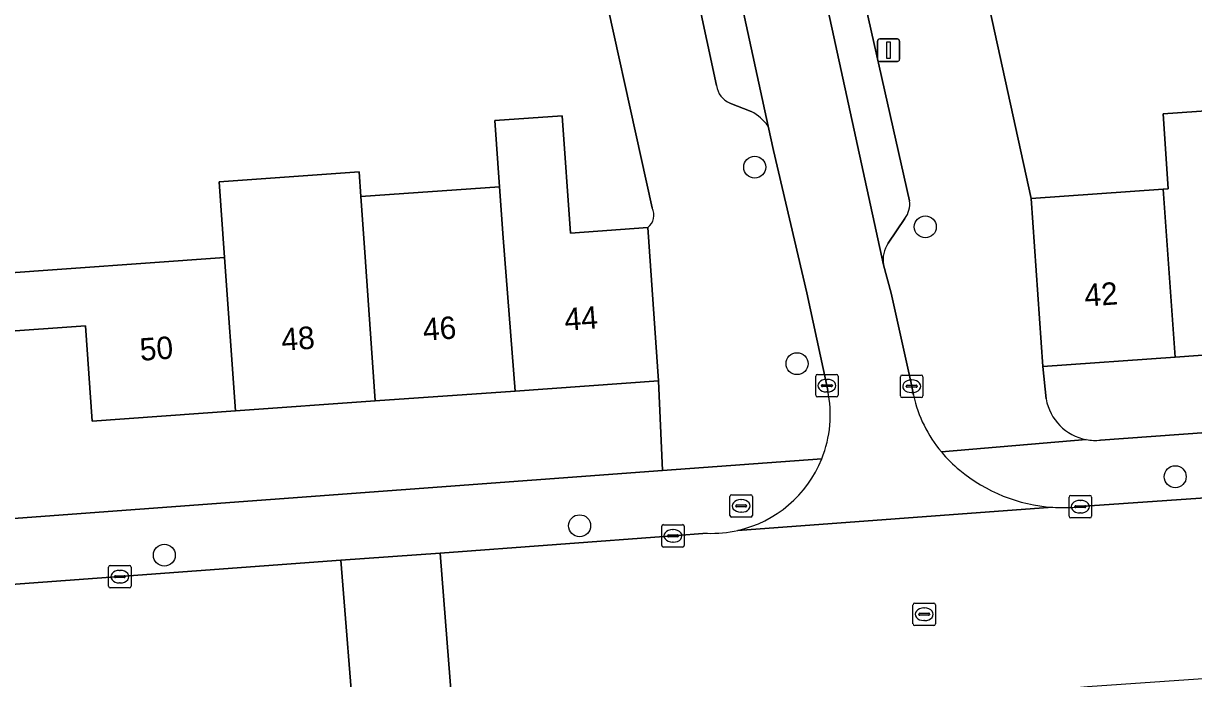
# Model space of a CAD drawing. Extents: x 159053 to 160042, y 380449 to 381423.
# Drawn here: x 159742.8 to 159794.9, y 380865.8 to 380895 of the extents above; entities that cross this region are included whole.
import ezdxf

# ---------------------------------------------------------------- set-up
doc = ezdxf.new("R2010")
doc.units = 0
for name, color, linetype in [('IMGEO_Boom', 7, 'Continuous'), ('IMGEO_Brandkraan', 7, 'Continuous'), ('IMGEO_Erf', 7, 'Continuous'), ('IMGEO_Kolk', 7, 'Continuous'), ('IMGEO_Lichtmast', 7, 'Continuous'), ('IMGEO_Muur', 7, 'Continuous'), ('IMGEO_Pand', 7, 'Continuous'), ('IMGEO_Pand_nummerreeks', 7, 'Continuous'), ('IMGEO_Parkeervlak_open', 7, 'Continuous'), ('IMGEO_Rijbaan_lokaal_open', 7, 'Continuous'), ('IMGEO_Rioolput', 7, 'Continuous'), ('IMGEO_Voetpad_open', 7, 'Continuous')]:
    doc.layers.add(name, color=color, linetype=linetype)

msp = doc.modelspace()

# ---------------------------------------------------------------- linework, layer by layer
at = {"layer": 'IMGEO_Boom'}
for centre in [(159775.397, 380888.611), (159782.994, 380885.952), (159777.282, 380879.861), (159794.127, 380874.826), (159767.595, 380872.644), (159749.099, 380871.334)]:
    msp.add_circle(centre, 0.489, dxfattribs=at)
at = {"layer": 'IMGEO_Brandkraan'}
for p, q in [((159774.292, 380873.102), (159774.292, 380873.954)), ((159774.367, 380874.028), (159775.219, 380874.028)), ((159774.78, 380873.808), (159774.805, 380873.808)), ((159775.293, 380873.954), (159775.293, 380873.102)), ((159774.551, 380873.522), (159774.551, 380873.534)), ((159774.989, 380873.485), (159774.591, 380873.485)), ((159774.594, 380873.571), (159774.992, 380873.571)), ((159774.803, 380873.248), (159774.778, 380873.248)), ((159775.035, 380873.534), (159775.035, 380873.522)), ((159775.219, 380873.028), (159774.367, 380873.028))]:
    msp.add_line(p, q, dxfattribs=at)
for points in [[(159774.292, 380873.102), (159774.292, 380873.954)], [(159774.367, 380874.028), (159775.219, 380874.028)], [(159775.293, 380873.954), (159775.293, 380873.102)], [(159775.219, 380873.028), (159774.367, 380873.028)]]:
    msp.add_lwpolyline(points, dxfattribs=at)
for centre, radius, start, end in [((159774.369, 380873.952), 0.0765, 91.552, 178.448), ((159774.369, 380873.952), 0.0765, 91.552, 178.448), ((159775.217, 380873.952), 0.0765, 1.552, 88.448), ((159775.217, 380873.952), 0.0765, 1.552, 88.448), ((159774.591, 380873.531), 0.0403, 85.8775, 175.7526), ((159774.588, 380873.521), 0.0366, 178.938, 274.7102), ((159774.992, 380873.528), 0.043, 264.8664, 352.4533), ((159774.996, 380873.533), 0.0386, 1.7309, 96.639), ((159774.369, 380873.104), 0.0765, 181.552, 268.448), ((159774.369, 380873.104), 0.0765, 181.552, 268.448), ((159775.217, 380873.104), 0.0765, 271.552, 358.448), ((159775.217, 380873.104), 0.0765, 271.552, 358.448)]:
    msp.add_arc(centre, radius, start, end, dxfattribs=at)
for centre, major_axis, ratio, start_param, end_param in [((159774.779, 380873.528), (-0.387, 0.002), 0.722429, 4.712389, 7.853982), ((159774.804, 380873.528), (-0.39, 0.002), 0.717154, 1.570796, 4.712389)]:
    msp.add_ellipse(centre, major_axis=major_axis, ratio=ratio, start_param=start_param, end_param=end_param, dxfattribs=at)
at = {"layer": 'IMGEO_Erf'}
for points in [[(159796.392, 380901.084), (159792.298, 380901.102), (159792.292, 380903.847), (159790.76, 380903.845), (159788.261, 380903.121), (159788.896, 380900.198), (159785.045, 380899.362), (159787.704, 380887.216), (159793.594, 380887.633), (159793.819, 380887.649), (159793.583, 380890.982), (159795.918, 380891.147)], [(159770.822, 380886.802), (159768.142, 380898.988), (159764.389, 380898.173), (159763.847, 380900.669), (159760.729, 380899.878), (159761.257, 380897.367), (159757.212, 380896.515), (159757.201, 380896.513), (159753.358, 380895.704), (159752.83, 380898.215), (159748.226, 380897.246), (159744.669, 380896.497), (159744.232, 380898.472), (159741.426, 380897.851)], [(159741.417, 380883.853), (159751.782, 380884.587), (159751.544, 380887.962), (159757.778, 380888.401), (159757.855, 380887.301), (159764.024, 380887.734), (159763.815, 380890.683), (159766.817, 380890.895), (159767.187, 380885.678), (159770.628, 380885.922)], [(159834.408, 380882.182), (159834.429, 380883.013), (159828.543, 380882.596), (159822.807, 380882.19), (159817.07, 380881.783), (159811.334, 380881.377), (159805.597, 380880.97), (159799.86, 380880.564), (159794.124, 380880.157), (159788.234, 380879.74), (159788.378, 380878.291)], [(159790.8, 380876.455), (159832.488, 380879.466), (159834.591, 380879.618), (159834.408, 380882.182)]]:
    msp.add_lwpolyline(points, dxfattribs=at)
msp.add_lwpolyline([(159771.111, 380879.095), (159764.727, 380878.643), (159758.495, 380878.201), (159752.263, 380877.759), (159745.882, 380877.307), (159745.581, 380881.547), (159741.601, 380881.265), (159742.194, 380872.96), (159771.29, 380875.112)], close=True, dxfattribs=at)
for centre, radius, start, end in [((159770.237, 380886.47), 0.673, 305.5573, 29.5782), ((159790.581, 380878.682), 2.238, 190.0607, 259.302), ((159790.579, 380878.642), 2.198, 259.1718, 275.7707)]:
    msp.add_arc(centre, radius, start, end, dxfattribs=at)
at = {"layer": 'IMGEO_Kolk'}
for p, q in [((159778.111, 380878.456), (159778.111, 380879.308)), ((159778.186, 380879.382), (159779.038, 380879.382)), ((159778.413, 380878.925), (159778.811, 380878.925)), ((159778.599, 380879.162), (159778.624, 380879.162)), ((159779.112, 380879.308), (159779.112, 380878.456)), ((159781.888, 380878.429), (159781.888, 380879.281)), ((159781.963, 380879.355), (159782.815, 380879.355)), ((159782.19, 380878.898), (159782.588, 380878.898)), ((159782.376, 380879.135), (159782.401, 380879.135)), ((159782.889, 380879.281), (159782.889, 380878.429)), ((159779.038, 380878.382), (159778.186, 380878.382)), ((159778.37, 380878.876), (159778.37, 380878.888)), ((159778.808, 380878.839), (159778.41, 380878.839)), ((159778.622, 380878.602), (159778.597, 380878.602)), ((159778.854, 380878.888), (159778.854, 380878.876)), ((159782.147, 380878.849), (159782.147, 380878.861)), ((159782.585, 380878.812), (159782.187, 380878.812)), ((159782.399, 380878.575), (159782.374, 380878.575)), ((159782.631, 380878.861), (159782.631, 380878.849)), ((159782.815, 380878.355), (159781.963, 380878.355)), ((159789.399, 380873.069), (159789.399, 380873.921)), ((159789.474, 380873.995), (159790.326, 380873.995)), ((159789.887, 380873.775), (159789.912, 380873.775)), ((159790.4, 380873.921), (159790.4, 380873.069)), ((159789.658, 380873.489), (159789.658, 380873.501)), ((159790.096, 380873.452), (159789.698, 380873.452)), ((159789.701, 380873.538), (159790.099, 380873.538)), ((159789.91, 380873.215), (159789.885, 380873.215)), ((159790.142, 380873.501), (159790.142, 380873.489)), ((159771.328, 380872.693), (159772.18, 380872.693)), ((159790.326, 380872.995), (159789.474, 380872.995)), ((159771.253, 380871.767), (159771.253, 380872.619)), ((159771.512, 380872.187), (159771.512, 380872.199)), ((159771.95, 380872.15), (159771.552, 380872.15)), ((159771.555, 380872.236), (159771.953, 380872.236)), ((159771.741, 380872.473), (159771.766, 380872.473)), ((159771.996, 380872.199), (159771.996, 380872.187)), ((159772.254, 380872.619), (159772.254, 380871.767)), ((159772.18, 380871.693), (159771.328, 380871.693)), ((159771.764, 380871.913), (159771.739, 380871.913)), ((159746.617, 380869.952), (159746.617, 380870.804)), ((159746.692, 380870.878), (159747.544, 380870.878)), ((159747.105, 380870.658), (159747.13, 380870.658)), ((159747.618, 380870.804), (159747.618, 380869.952)), ((159746.876, 380870.372), (159746.876, 380870.384)), ((159747.314, 380870.335), (159746.916, 380870.335)), ((159746.919, 380870.421), (159747.317, 380870.421)), ((159747.128, 380870.098), (159747.103, 380870.098)), ((159747.36, 380870.384), (159747.36, 380870.372)), ((159747.544, 380869.878), (159746.692, 380869.878))]:
    msp.add_line(p, q, dxfattribs=at)
for points in [[(159778.111, 380878.456), (159778.111, 380879.308)], [(159778.186, 380879.382), (159779.038, 380879.382)], [(159779.112, 380879.308), (159779.112, 380878.456)], [(159781.888, 380878.429), (159781.888, 380879.281)], [(159781.963, 380879.355), (159782.815, 380879.355)], [(159782.889, 380879.281), (159782.889, 380878.429)], [(159779.038, 380878.382), (159778.186, 380878.382)], [(159782.815, 380878.355), (159781.963, 380878.355)], [(159789.399, 380873.069), (159789.399, 380873.921)], [(159789.474, 380873.995), (159790.326, 380873.995)], [(159790.4, 380873.921), (159790.4, 380873.069)], [(159771.328, 380872.693), (159772.18, 380872.693)], [(159790.326, 380872.995), (159789.474, 380872.995)], [(159771.253, 380871.767), (159771.253, 380872.619)], [(159772.254, 380872.619), (159772.254, 380871.767)], [(159772.18, 380871.693), (159771.328, 380871.693)], [(159746.617, 380869.952), (159746.617, 380870.804)], [(159746.692, 380870.878), (159747.544, 380870.878)], [(159747.618, 380870.804), (159747.618, 380869.952)], [(159747.544, 380869.878), (159746.692, 380869.878)]]:
    msp.add_lwpolyline(points, dxfattribs=at)
for centre, radius, start, end in [((159778.188, 380879.306), 0.0765, 91.552, 178.448), ((159778.188, 380879.306), 0.0765, 91.552, 178.448), ((159778.41, 380878.885), 0.0403, 85.8775, 175.7526), ((159778.815, 380878.887), 0.0386, 1.7309, 96.639), ((159779.036, 380879.306), 0.0765, 1.552, 88.448), ((159779.036, 380879.306), 0.0765, 1.552, 88.448), ((159781.965, 380879.279), 0.0765, 91.552, 178.448), ((159781.965, 380879.279), 0.0765, 91.552, 178.448), ((159782.187, 380878.858), 0.0403, 85.8775, 175.7526), ((159782.592, 380878.86), 0.0386, 1.7309, 96.639), ((159782.813, 380879.279), 0.0765, 1.552, 88.448), ((159782.813, 380879.279), 0.0765, 1.552, 88.448), ((159778.188, 380878.458), 0.0765, 181.552, 268.448), ((159778.188, 380878.458), 0.0765, 181.552, 268.448), ((159778.407, 380878.875), 0.0366, 178.938, 274.7102), ((159778.811, 380878.882), 0.043, 264.8664, 352.4533), ((159779.036, 380878.458), 0.0765, 271.552, 358.448), ((159779.036, 380878.458), 0.0765, 271.552, 358.448), ((159781.965, 380878.431), 0.0765, 181.552, 268.448), ((159781.965, 380878.431), 0.0765, 181.552, 268.448), ((159782.184, 380878.848), 0.0366, 178.938, 274.7102), ((159782.588, 380878.855), 0.043, 264.8664, 352.4533), ((159782.813, 380878.431), 0.0765, 271.552, 358.448), ((159782.813, 380878.431), 0.0765, 271.552, 358.448), ((159789.476, 380873.919), 0.0765, 91.552, 178.448), ((159789.476, 380873.919), 0.0765, 91.552, 178.448), ((159790.324, 380873.919), 0.0765, 1.552, 88.448), ((159790.324, 380873.919), 0.0765, 1.552, 88.448), ((159789.698, 380873.498), 0.0403, 85.8775, 175.7526), ((159789.695, 380873.488), 0.0366, 178.938, 274.7102), ((159790.099, 380873.495), 0.043, 264.8664, 352.4533), ((159790.103, 380873.5), 0.0386, 1.7309, 96.639), ((159771.33, 380872.617), 0.0765, 91.552, 178.448), ((159771.33, 380872.617), 0.0765, 91.552, 178.448), ((159772.178, 380872.617), 0.0765, 1.552, 88.448), ((159772.178, 380872.617), 0.0765, 1.552, 88.448), ((159789.476, 380873.071), 0.0765, 181.552, 268.448), ((159789.476, 380873.071), 0.0765, 181.552, 268.448), ((159790.324, 380873.071), 0.0765, 271.552, 358.448), ((159790.324, 380873.071), 0.0765, 271.552, 358.448), ((159771.552, 380872.196), 0.0403, 85.8775, 175.7526), ((159771.549, 380872.186), 0.0366, 178.938, 274.7102), ((159771.953, 380872.193), 0.043, 264.8664, 352.4533), ((159771.957, 380872.198), 0.0386, 1.7309, 96.639), ((159771.33, 380871.769), 0.0765, 181.552, 268.448), ((159771.33, 380871.769), 0.0765, 181.552, 268.448), ((159772.178, 380871.769), 0.0765, 271.552, 358.448), ((159772.178, 380871.769), 0.0765, 271.552, 358.448), ((159746.694, 380870.802), 0.0765, 91.552, 178.448), ((159746.694, 380870.802), 0.0765, 91.552, 178.448), ((159747.542, 380870.802), 0.0765, 1.552, 88.448), ((159747.542, 380870.802), 0.0765, 1.552, 88.448), ((159746.916, 380870.381), 0.0403, 85.8775, 175.7526), ((159746.913, 380870.371), 0.0366, 178.938, 274.7102), ((159747.317, 380870.378), 0.043, 264.8664, 352.4533), ((159747.321, 380870.383), 0.0386, 1.7309, 96.639), ((159746.694, 380869.954), 0.0765, 181.552, 268.448), ((159746.694, 380869.954), 0.0765, 181.552, 268.448), ((159747.542, 380869.954), 0.0765, 271.552, 358.448), ((159747.542, 380869.954), 0.0765, 271.552, 358.448)]:
    msp.add_arc(centre, radius, start, end, dxfattribs=at)
for centre, major_axis, ratio, start_param, end_param in [((159778.598, 380878.882), (-0.387, 0.002), 0.722429, 4.712389, 7.853982), ((159778.623, 380878.882), (-0.39, 0.002), 0.717154, 1.570796, 4.712389), ((159782.375, 380878.855), (-0.387, 0.002), 0.722429, 4.712389, 7.853982), ((159782.4, 380878.855), (-0.39, 0.002), 0.717154, 1.570796, 4.712389), ((159789.886, 380873.495), (-0.387, 0.002), 0.722429, 4.712389, 7.853982), ((159789.911, 380873.495), (-0.39, 0.002), 0.717154, 1.570796, 4.712389), ((159771.74, 380872.193), (-0.387, 0.002), 0.722429, 4.712389, 7.853982), ((159771.765, 380872.193), (-0.39, 0.002), 0.717154, 1.570796, 4.712389), ((159747.104, 380870.378), (-0.387, 0.002), 0.722429, 4.712389, 7.853982), ((159747.129, 380870.378), (-0.39, 0.002), 0.717154, 1.570796, 4.712389)]:
    msp.add_ellipse(centre, major_axis=major_axis, ratio=ratio, start_param=start_param, end_param=end_param, dxfattribs=at)
at = {"layer": 'IMGEO_Lichtmast'}
for p, q in [((159780.862, 380893.417), (159780.862, 380894.217)), ((159780.862, 380894.217), (159780.862, 380893.417)), ((159780.962, 380894.317), (159781.752, 380894.317)), ((159781.752, 380894.317), (159780.962, 380894.317)), ((159781.852, 380894.217), (159781.852, 380893.417)), ((159781.852, 380893.417), (159781.852, 380894.217)), ((159781.752, 380893.317), (159780.962, 380893.317)), ((159780.962, 380893.317), (159781.752, 380893.317))]:
    msp.add_line(p, q, dxfattribs=at)
msp.add_lwpolyline([(159781.282, 380894.192), (159781.432, 380894.192), (159781.432, 380893.442), (159781.282, 380893.442), (159781.282, 380894.192)], dxfattribs=at)
for centre, start, end in [((159780.962, 380894.217), 90, 180), ((159780.962, 380894.217), 90, 180), ((159781.752, 380894.217), 0, 90), ((159781.752, 380894.217), 360, 90), ((159780.962, 380893.417), 180, 270), ((159780.962, 380893.417), 180, 270), ((159781.752, 380893.417), 270, 0), ((159781.752, 380893.417), 270, 0)]:
    msp.add_arc(centre, 0.1, start, end, dxfattribs=at)
at = {"layer": 'IMGEO_Muur'}
for points in [[(159787.704, 380887.216), (159785.045, 380899.362)], [(159770.822, 380886.802), (159768.142, 380898.988)]]:
    msp.add_lwpolyline(points, dxfattribs=at)
at = {"layer": 'IMGEO_Pand'}
for points in [[(159770.628, 380885.922), (159767.187, 380885.678), (159766.817, 380890.895), (159763.815, 380890.683), (159764.024, 380887.734), (159764.184, 380885.466), (159764.727, 380878.643), (159771.111, 380879.095)], [(159799.33, 380888.039), (159796.154, 380887.814), (159795.918, 380891.147), (159793.583, 380890.982), (159793.819, 380887.649), (159793.594, 380887.633), (159794.124, 380880.157), (159799.86, 380880.564)], [(159758.015, 380885.029), (159757.855, 380887.301), (159757.778, 380888.401), (159751.544, 380887.962), (159751.782, 380884.587), (159752.263, 380877.759), (159758.495, 380878.201)], [(159764.184, 380885.466), (159764.024, 380887.734), (159757.855, 380887.301), (159758.015, 380885.029), (159758.495, 380878.201), (159764.727, 380878.643)], [(159794.124, 380880.157), (159793.594, 380887.633), (159787.704, 380887.216), (159788.234, 380879.74)], [(159751.782, 380884.587), (159741.417, 380883.853), (159741.449, 380883.406), (159741.601, 380881.265), (159745.581, 380881.547), (159745.882, 380877.307), (159752.263, 380877.759)]]:
    msp.add_lwpolyline(points, close=True, dxfattribs=at)
at = {"layer": 'IMGEO_Parkeervlak_open'}
for points in [[(159758.133, 380990.369), (159766.534, 380951.359), (159767.118, 380948.672), (159775.62, 380909.586), (159776.205, 380906.899), (159781.128, 380884.266)], [(159775.998, 380890.436), (159772.592, 380906.114), (159772.009, 380908.801), (159765.113, 380940.546)], [(159764.005, 380937.382), (159773.696, 380892.245)], [(159782.294, 380887.117), (159780.329, 380895.812)], [(159774.295, 380891.463), (159775.24, 380891.088)], [(159781.347, 380885.223), (159782.086, 380886.326)]]:
    msp.add_lwpolyline(points, dxfattribs=at)
for centre, radius, start, end in [((159774.667, 380892.368), 0.978, 187.2267, 247.6765), ((159774.164, 380889.07), 2.287, 36.6708, 61.9278), ((159781.214, 380886.978), 1.089, 323.2156, 7.3187), ((159782.402, 380884.478), 1.292, 144.7732, 189.4475)]:
    msp.add_arc(centre, radius, start, end, dxfattribs=at)
at = {"layer": 'IMGEO_Rijbaan_lokaal_open'}
for points in [[(159782.465, 380878.452), (159782.389, 380878.855), (159781.48, 380883.006), (159781.128, 380884.266), (159776.205, 380906.899), (159772.592, 380906.114), (159775.998, 380890.436), (159776.234, 380889.35), (159777.717, 380883.019), (159778.612, 380878.882), (159778.653, 380878.67)], [(159773.274, 380872.311), (159771.754, 380872.193), (159761.386, 380871.43), (159761.698, 380867.429), (159762.009, 380863.451), (159772.719, 380864.21), (159788.948, 380865.369), (159790.225, 380865.491), (159808.442, 380866.749), (159835.02, 380868.611), (159840.308, 380868.954), (159851.567, 380869.572), (159853.852, 380869.682), (159860.577, 380869.987), (159860.164, 380877.998)], [(159834.259, 380876.603), (159833.053, 380876.527), (159813.487, 380875.135), (159789.9, 380873.495), (159789.679, 380873.473)], [(159774.644, 380872.438), (159788.662, 380873.469)], [(159788.662, 380873.469), (159774.644, 380872.438)], [(159732.345, 380861.268), (159732.746, 380861.304), (159733.743, 380861.411), (159734.871, 380861.491), (159740.742, 380861.906), (159747.082, 380862.395), (159757.598, 380863.127), (159756.953, 380871.106), (159747.118, 380870.378), (159729.551, 380869.091), (159727.342, 380868.899)]]:
    msp.add_lwpolyline(points, dxfattribs=at)
msp.add_lwpolyline([(159761.386, 380871.43), (159756.953, 380871.106), (159757.598, 380863.127), (159762.009, 380863.451), (159761.698, 380867.429)], close=True, dxfattribs=at)
for centre, radius, start, end in [((159773.477, 380877.597), 5.286, 338.0534, 11.7136), ((159788.305, 380879.765), 5.986, 192.6696, 219.8409), ((159788.33, 380879.789), 6.021, 219.8661, 230.8378), ((159773.474, 380877.595), 5.288, 282.7806, 338.0801), ((159789.139, 380880.661), 7.207, 230.2283, 266.2071), ((159789.142, 380880.644), 7.191, 266.1703, 274.2804), ((159773.472, 380877.626), 5.319, 267.8643, 282.7281)]:
    msp.add_arc(centre, radius, start, end, dxfattribs=at)
at = {"layer": 'IMGEO_Rioolput'}
for p, q in [((159782.446, 380868.278), (159782.446, 380869.13)), ((159782.521, 380869.204), (159783.373, 380869.204)), ((159783.447, 380869.13), (159783.447, 380868.278)), ((159782.705, 380868.698), (159782.705, 380868.71)), ((159783.143, 380868.661), (159782.745, 380868.661)), ((159782.748, 380868.747), (159783.146, 380868.747)), ((159782.934, 380868.984), (159782.959, 380868.984)), ((159783.189, 380868.71), (159783.189, 380868.698)), ((159783.373, 380868.204), (159782.521, 380868.204)), ((159782.957, 380868.424), (159782.932, 380868.424))]:
    msp.add_line(p, q, dxfattribs=at)
for points in [[(159782.446, 380868.278), (159782.446, 380869.13)], [(159782.521, 380869.204), (159783.373, 380869.204)], [(159783.447, 380869.13), (159783.447, 380868.278)], [(159783.373, 380868.204), (159782.521, 380868.204)]]:
    msp.add_lwpolyline(points, dxfattribs=at)
for centre, radius, start, end in [((159782.523, 380869.128), 0.0765, 91.552, 178.448), ((159782.523, 380869.128), 0.0765, 91.552, 178.448), ((159783.371, 380869.128), 0.0765, 1.552, 88.448), ((159783.371, 380869.128), 0.0765, 1.552, 88.448), ((159782.745, 380868.707), 0.0403, 85.8775, 175.7526), ((159782.742, 380868.697), 0.0366, 178.938, 274.7102), ((159783.146, 380868.704), 0.043, 264.8664, 352.4533), ((159783.15, 380868.709), 0.0386, 1.7309, 96.639), ((159782.523, 380868.28), 0.0765, 181.552, 268.448), ((159782.523, 380868.28), 0.0765, 181.552, 268.448), ((159783.371, 380868.28), 0.0765, 271.552, 358.448), ((159783.371, 380868.28), 0.0765, 271.552, 358.448)]:
    msp.add_arc(centre, radius, start, end, dxfattribs=at)
for centre, major_axis, ratio, start_param, end_param in [((159782.933, 380868.704), (-0.387, 0.002), 0.722429, 4.712389, 7.853982), ((159782.958, 380868.704), (-0.39, 0.002), 0.717154, 1.570796, 4.712389)]:
    msp.add_ellipse(centre, major_axis=major_axis, ratio=ratio, start_param=start_param, end_param=end_param, dxfattribs=at)
at = {"layer": 'IMGEO_Voetpad_open'}
for points in [[(159773.696, 380892.245), (159764.005, 380937.382)], [(159788.378, 380878.291), (159788.234, 380879.74), (159787.704, 380887.216), (159785.045, 380899.362), (159784.41, 380902.284), (159784.06, 380903.692), (159781.899, 380903.226)], [(159768.411, 380903.116), (159767.549, 380902.936), (159767.825, 380901.534), (159768.367, 380899.037), (159768.142, 380898.988), (159770.822, 380886.802)], [(159780.329, 380895.812), (159782.294, 380887.117)], [(159775.24, 380891.088), (159774.295, 380891.463)], [(159778.653, 380878.67), (159778.612, 380878.882), (159777.717, 380883.019), (159776.234, 380889.35), (159775.998, 380890.436)], [(159782.086, 380886.326), (159781.347, 380885.223)], [(159770.628, 380885.922), (159771.111, 380879.095), (159771.29, 380875.112), (159778.38, 380875.621)], [(159781.128, 380884.266), (159781.48, 380883.006), (159782.389, 380878.855), (159782.465, 380878.452)], [(159838.942, 380879.92), (159834.591, 380879.618), (159832.488, 380879.466), (159790.8, 380876.455)], [(159783.709, 380875.93), (159790.166, 380876.483)], [(159790.166, 380876.483), (159783.709, 380875.93)], [(159789.679, 380873.473), (159789.9, 380873.495), (159813.487, 380875.135), (159833.053, 380876.527), (159834.259, 380876.603)], [(159778.38, 380875.621), (159771.29, 380875.112), (159742.194, 380872.96), (159728.838, 380871.972), (159722.327, 380870.78)], [(159727.342, 380868.899), (159729.551, 380869.091), (159747.118, 380870.378), (159756.953, 380871.106), (159761.386, 380871.43), (159771.754, 380872.193)], [(159771.754, 380872.193), (159773.274, 380872.311)]]:
    msp.add_lwpolyline(points, dxfattribs=at)
for centre, radius, start, end in [((159774.667, 380892.368), 0.978, 187.2267, 247.6765), ((159774.164, 380889.07), 2.287, 36.6708, 61.9278), ((159770.237, 380886.47), 0.673, 305.5573, 29.5782), ((159781.214, 380886.978), 1.089, 323.2156, 7.3187), ((159782.402, 380884.478), 1.292, 144.7732, 189.4475), ((159773.477, 380877.597), 5.286, 338.0534, 11.7136), ((159788.305, 380879.765), 5.986, 192.6696, 219.8409), ((159790.581, 380878.682), 2.238, 190.0607, 259.302), ((159790.579, 380878.642), 2.198, 259.1718, 275.7707), ((159788.33, 380879.789), 6.021, 219.8661, 230.8378), ((159773.474, 380877.595), 5.288, 282.7806, 338.0801), ((159789.139, 380880.661), 7.207, 230.2283, 266.2071), ((159789.142, 380880.644), 7.191, 266.1703, 274.2804), ((159773.472, 380877.626), 5.319, 267.8643, 282.7281)]:
    msp.add_arc(centre, radius, start, end, dxfattribs=at)

# ---------------------------------------------------------------- texts
at = {"layer": 'IMGEO_Pand_nummerreeks'}
for s, rotation, p in [('42', 4.0527, (159790.116, 380882.4)), ('44', 4.0565, (159766.955, 380881.326)), ('48', 4.0565, (159754.344, 380880.432)), ('46', 4.0565, (159760.648, 380880.879)), ('50', 4.0538, (159748.037, 380879.986))]:
    msp.add_text(s, height=1, rotation=rotation, dxfattribs=at).set_placement(p)

doc.saveas('drawing.dxf')
